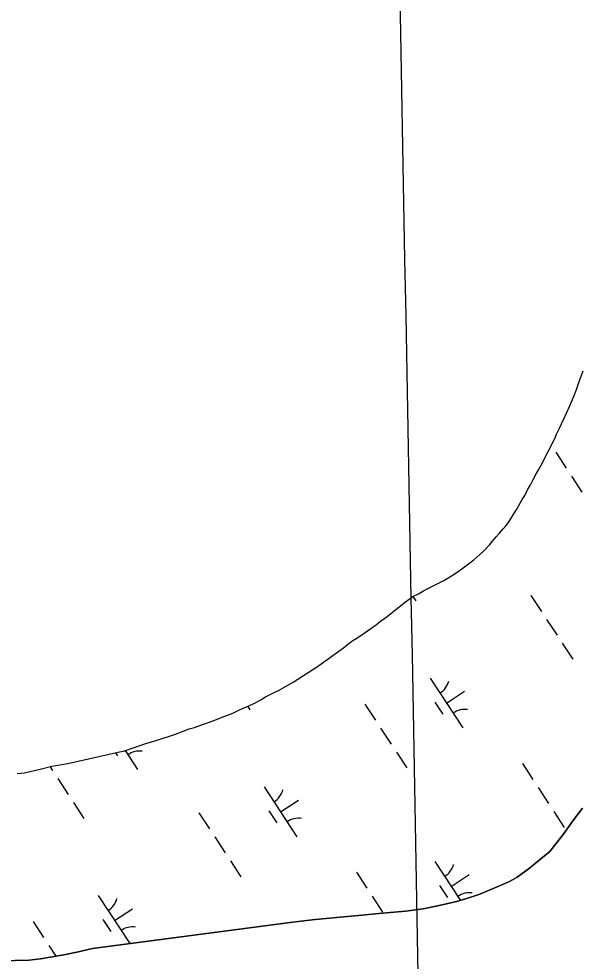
# Model space of a CAD drawing. Extents: x 3945642 to 3966284, y 206476 to 228921.
# Drawn here: x 3961973 to 3962446, y 216338 to 217128 of the extents above; entities that cross this region are included whole.
import ezdxf

# ---------------------------------------------------------------- set-up
doc = ezdxf.new("R2010")
doc.units = 0
for name, color, linetype in [('V-GRID-MAJR', 7, 'Continuous'), ('V-TOPO-SHOR', 7, 'Continuous'), ('V-WETL-SWMP', 7, 'Continuous')]:
    doc.layers.add(name, color=color, linetype=linetype)

msp = doc.modelspace()

# ---------------------------------------------------------------- linework, layer by layer
at = {"layer": 'V-GRID-MAJR'}
msp.add_spline([(3962398.82, 211465.27), (3962380.88, 212428.56), (3962268.05, 218488.48), (3962267.27, 218530.32)], degree=3, dxfattribs=at)
at = {"layer": 'V-TOPO-SHOR'}
for points in [[(3962268.55, 216616.72), (3962273.18, 216620.1), (3962276.6, 216622.88), (3962280.22, 216625.46), (3962283.63, 216627.84), (3962296.51, 216638.18), (3962303.75, 216643.54), (3962308.36, 216645.91), (3962312.58, 216648.29), (3962315.79, 216650.07), (3962321.82, 216653.24), (3962324.63, 216654.62), (3962329.65, 216657), (3962332.46, 216658.58), (3962336.28, 216660.96), (3962341.7, 216664.53), (3962344.92, 216666.71), (3962350.35, 216670.89), (3962354.97, 216674.26), (3962360.01, 216678.84), (3962363.23, 216681.82), (3962368.26, 216687.2), (3962370.28, 216689.59), (3962373.71, 216693.57), (3962376.12, 216696.36), (3962379.35, 216700.34), (3962381.57, 216702.93), (3962384.39, 216706.52), (3962386.21, 216709.31), (3962387.83, 216712.1), (3962390.86, 216716.69), (3962392.68, 216719.88), (3962395.51, 216724.87), (3962397.53, 216728.26), (3962400.17, 216733.45), (3962401.99, 216736.64), (3962404.62, 216741.63), (3962407.25, 216746.42), (3962408.87, 216749.21), (3962411.09, 216753.2), (3962414.33, 216759.59), (3962416.16, 216763.18), (3962419.19, 216768.77), (3962420.61, 216771.77), (3962423.04, 216776.55), (3962424.26, 216779.75), (3962426.7, 216784.74), (3962428.32, 216788.33), (3962430.95, 216793.72), (3962432.58, 216797.32), (3962435.21, 216802.91), (3962436.83, 216806.7), (3962438.87, 216812.09), (3962440.9, 216817.08), (3962442.12, 216820.48), (3962443.75, 216825.27), (3962446.6, 216832.87)], [(3961971.96, 216495.37), (3961977.77, 216495.93), (3961986.59, 216497.88), (3961992.4, 216499.05), (3962001.22, 216501.4), (3962007.84, 216502.56), (3962014.65, 216503.72), (3962057.95, 216513.27), (3962061.15, 216514.06), (3962080.81, 216520.54), (3962087.63, 216522.71), (3962105.48, 216528.4), (3962109.89, 216530.18), (3962116.11, 216532.55), (3962120.73, 216533.92), (3962128.15, 216536.48), (3962132.56, 216538.05), (3962139.18, 216540.62), (3962145.2, 216542.99), (3962149.22, 216544.36), (3962152.83, 216545.94), (3962156.64, 216547.72), (3962162.06, 216550.29), (3962165.67, 216551.67), (3962170.89, 216554.24), (3962176.31, 216557.01), (3962180.33, 216559.39), (3962186.96, 216562.75), (3962191.78, 216565.13), (3962199.01, 216569.29), (3962203.43, 216571.87), (3962224.53, 216585.55), (3962228.95, 216588.53), (3962239.81, 216596.47), (3962245.64, 216600.64), (3962248.85, 216603.43), (3962253.48, 216606.6), (3962256.7, 216608.58), (3962261.32, 216611.76), (3962265.74, 216614.74), (3962268.55, 216616.72)], [(3961958.02, 216338.19), (3961982.12, 216338.7), (3961991.73, 216339.96), (3962001.34, 216341.51), (3962011.15, 216343.33), (3962021.98, 216345.43), (3962035.09, 216348.46), (3962201, 216370.36), (3962219.37, 216372.5), (3962239.81, 216374.64), (3962258.09, 216376.13), (3962275.23, 216377.82), (3962297.65, 216379.76), (3962312.44, 216381.84), (3962323.28, 216384.03), (3962332.05, 216385.96), (3962340.25, 216387.89), (3962349.77, 216390.65), (3962359.87, 216394.08), (3962372.51, 216399.27), (3962384.78, 216404.57), (3962391.3, 216408.29), (3962401.6, 216415.77), (3962409.74, 216422.49), (3962418.63, 216429.88), (3962429.83, 216444.12), (3962437.9, 216455.47), (3962445.96, 216466.15)]]:
    msp.add_lwpolyline(points, dxfattribs=at)
at = {"layer": 'V-WETL-SWMP'}
for p, q in [((3962443.75, 216825.28), (3962446.6, 216832.87)), ((3962442.12, 216820.48), (3962443.75, 216825.28)), ((3962438.87, 216812.09), (3962440.9, 216817.08)), ((3962440.9, 216817.08), (3962442.12, 216820.48)), ((3962435.21, 216802.91), (3962436.83, 216806.7)), ((3962436.83, 216806.7), (3962438.87, 216812.09)), ((3962432.58, 216797.32), (3962435.21, 216802.91)), ((3962428.32, 216788.33), (3962430.95, 216793.72)), ((3962430.95, 216793.72), (3962432.58, 216797.32)), ((3962424.26, 216779.75), (3962426.7, 216784.74)), ((3962426.7, 216784.74), (3962428.32, 216788.33)), ((3962420.61, 216771.76), (3962423.04, 216776.55)), ((3962423.04, 216776.55), (3962424.26, 216779.75)), ((3962416.16, 216763.18), (3962419.19, 216768.77)), ((3962419.19, 216768.77), (3962420.61, 216771.76)), ((3962411.09, 216753.2), (3962414.33, 216759.59)), ((3962414.33, 216759.59), (3962416.16, 216763.18)), ((3962423.5, 216764.47), (3962432.27, 216751.09)), ((3962408.87, 216749.21), (3962411.09, 216753.2)), ((3962404.62, 216741.63), (3962407.25, 216746.42)), ((3962407.25, 216746.42), (3962408.87, 216749.21)), ((3962436.65, 216744.4), (3962445.42, 216731.01)), ((3962400.17, 216733.45), (3962401.99, 216736.64)), ((3962401.99, 216736.64), (3962404.62, 216741.63)), ((3962395.51, 216724.87), (3962397.53, 216728.26)), ((3962397.53, 216728.26), (3962400.17, 216733.45)), ((3962390.86, 216716.69), (3962392.68, 216719.88)), ((3962392.68, 216719.88), (3962395.51, 216724.87)), ((3962386.21, 216709.31), (3962387.83, 216712.1)), ((3962387.83, 216712.1), (3962390.86, 216716.69)), ((3962381.57, 216702.93), (3962384.39, 216706.52)), ((3962384.39, 216706.52), (3962386.21, 216709.31)), ((3962373.71, 216693.57), (3962376.12, 216696.36)), ((3962376.12, 216696.36), (3962379.35, 216700.34)), ((3962379.35, 216700.34), (3962381.57, 216702.93)), ((3962368.26, 216687.2), (3962370.28, 216689.59)), ((3962370.28, 216689.59), (3962373.71, 216693.57)), ((3962360.01, 216678.84), (3962363.23, 216681.82)), ((3962363.23, 216681.82), (3962368.26, 216687.2)), ((3962350.35, 216670.89), (3962354.97, 216674.26)), ((3962354.97, 216674.26), (3962360.01, 216678.84)), ((3962336.28, 216660.96), (3962341.7, 216664.53)), ((3962341.7, 216664.53), (3962344.92, 216666.71)), ((3962344.92, 216666.71), (3962350.35, 216670.89)), ((3962324.63, 216654.62), (3962329.65, 216657)), ((3962329.65, 216657), (3962332.46, 216658.58)), ((3962332.46, 216658.58), (3962336.28, 216660.96)), ((3962308.36, 216645.91), (3962312.58, 216648.29)), ((3962312.58, 216648.29), (3962315.79, 216650.07)), ((3962315.79, 216650.07), (3962321.82, 216653.24)), ((3962321.82, 216653.24), (3962324.63, 216654.62)), ((3962296.51, 216638.18), (3962303.75, 216643.54)), ((3962303.75, 216643.54), (3962308.36, 216645.91)), ((3962303.84, 216643.59), (3962306.28, 216639.86)), ((3962402.74, 216644.53), (3962411.51, 216631.15)), ((3962283.63, 216627.84), (3962296.51, 216638.18)), ((3962276.6, 216622.88), (3962280.22, 216625.46)), ((3962280.22, 216625.46), (3962283.63, 216627.84)), ((3962265.74, 216614.74), (3962268.55, 216616.72)), ((3962268.55, 216616.72), (3962273.18, 216620.1)), ((3962273.18, 216620.1), (3962276.6, 216622.88)), ((3962415.9, 216624.46), (3962424.66, 216611.07)), ((3962256.69, 216608.58), (3962261.32, 216611.76)), ((3962261.32, 216611.76), (3962265.74, 216614.74)), ((3962245.64, 216600.64), (3962248.86, 216603.43)), ((3962248.86, 216603.43), (3962253.48, 216606.6)), ((3962253.48, 216606.6), (3962256.69, 216608.58)), ((3962429.05, 216604.38), (3962437.82, 216591)), ((3962228.95, 216588.53), (3962239.81, 216596.47)), ((3962239.81, 216596.47), (3962245.64, 216600.64)), ((3962203.43, 216571.87), (3962224.53, 216585.55)), ((3962224.53, 216585.55), (3962228.95, 216588.53)), ((3962191.78, 216565.13), (3962199.01, 216569.29)), ((3962199.01, 216569.29), (3962203.43, 216571.87)), ((3962318.3, 216575.22), (3962345.7, 216533.39)), ((3962180.33, 216559.39), (3962186.96, 216562.76)), ((3962186.96, 216562.76), (3962191.78, 216565.13)), ((3962332, 216554.31), (3962347.05, 216564.17)), ((3962165.67, 216551.67), (3962170.89, 216554.24)), ((3962170.89, 216554.24), (3962176.31, 216557.01)), ((3962176.31, 216557.01), (3962180.33, 216559.39)), ((3962322.26, 216555.1), (3962328.83, 216545.06)), ((3962149.21, 216544.36), (3962152.83, 216545.94)), ((3962152.83, 216545.94), (3962156.64, 216547.72)), ((3962156.64, 216547.72), (3962162.06, 216550.29)), ((3962162.06, 216550.29), (3962165.67, 216551.67)), ((3962165.3, 216551.53), (3962167.14, 216548.71)), ((3962263.6, 216553.38), (3962272.37, 216540)), ((3962128.15, 216536.48), (3962132.56, 216538.05)), ((3962132.56, 216538.05), (3962139.18, 216540.62)), ((3962139.18, 216540.62), (3962145.2, 216542.98)), ((3962145.2, 216542.98), (3962149.21, 216544.36)), ((3962105.48, 216528.41), (3962109.89, 216530.18)), ((3962109.89, 216530.18), (3962116.11, 216532.55)), ((3962116.11, 216532.55), (3962120.73, 216533.92)), ((3962120.73, 216533.92), (3962128.15, 216536.48)), ((3962276.76, 216533.31), (3962285.52, 216519.92)), ((3962080.81, 216520.54), (3962087.63, 216522.71)), ((3962087.63, 216522.71), (3962105.48, 216528.41)), ((3962057.95, 216513.27), (3962061.15, 216514.06)), ((3962061.15, 216514.06), (3962080.81, 216520.54)), ((3962062.48, 216514.49), (3962072.97, 216498.47)), ((3962014.65, 216503.72), (3962057.95, 216513.27)), ((3962054.54, 216512.52), (3962056.11, 216510.13)), ((3962289.91, 216513.23), (3962298.68, 216499.85)), ((3961986.59, 216497.88), (3961992.4, 216499.05)), ((3961992.4, 216499.05), (3962001.22, 216501.4)), ((3961999.57, 216500.96), (3962001.7, 216497.71)), ((3962001.22, 216501.4), (3962007.84, 216502.56)), ((3962007.84, 216502.56), (3962014.65, 216503.72)), ((3962395.58, 216503.55), (3962404.34, 216490.17)), ((3961971.96, 216495.37), (3961977.77, 216495.93)), ((3961977.77, 216495.93), (3961986.59, 216497.88)), ((3962006.08, 216491.02), (3962014.85, 216477.63)), ((3962179.16, 216484.07), (3962206.56, 216442.24)), ((3962408.73, 216483.48), (3962417.5, 216470.09)), ((3962019.23, 216470.94), (3962028, 216457.56)), ((3962192.86, 216463.15), (3962207.91, 216473.02)), ((3962124.47, 216462.23), (3962133.23, 216448.85)), ((3962183.12, 216463.95), (3962189.69, 216453.91)), ((3962421.88, 216463.4), (3962430.65, 216450.02)), ((3962445.96, 216466.15), (3962437.9, 216455.47)), ((3962437.9, 216455.47), (3962429.83, 216444.12)), ((3962429.83, 216444.12), (3962418.64, 216429.88)), ((3962137.62, 216442.15), (3962146.39, 216428.77)), ((3962418.64, 216429.88), (3962409.74, 216422.49)), ((3962150.77, 216422.08), (3962159.54, 216408.69)), ((3962322.23, 216421.53), (3962343.63, 216388.87)), ((3962409.74, 216422.49), (3962401.61, 216415.77)), ((3962256.44, 216412.4), (3962265.21, 216399.02)), ((3962401.61, 216415.77), (3962391.3, 216408.29)), ((3962335.93, 216400.61), (3962350.99, 216410.48)), ((3962384.78, 216404.57), (3962372.51, 216399.27)), ((3962391.3, 216408.29), (3962384.78, 216404.57)), ((3962326.19, 216401.4), (3962332.77, 216391.37)), ((3962372.51, 216399.27), (3962359.87, 216394.08)), ((3962040.02, 216392.92), (3962066.43, 216352.6)), ((3962269.59, 216392.33), (3962278.36, 216378.94)), ((3962340.25, 216387.89), (3962332.05, 216385.96)), ((3962349.77, 216390.65), (3962340.25, 216387.89)), ((3962359.87, 216394.08), (3962349.77, 216390.65)), ((3962053.72, 216372), (3962068.78, 216381.87)), ((3962297.65, 216379.76), (3962275.23, 216377.82)), ((3962312.44, 216381.84), (3962297.65, 216379.76)), ((3962323.28, 216384.03), (3962312.44, 216381.84)), ((3962332.05, 216385.96), (3962323.28, 216384.03)), ((3962043.98, 216372.79), (3962050.55, 216362.76)), ((3962219.37, 216372.5), (3962201, 216370.35)), ((3962239.81, 216374.64), (3962219.37, 216372.5)), ((3962258.09, 216376.13), (3962239.81, 216374.64)), ((3962275.23, 216377.82), (3962258.09, 216376.13)), ((3961985.33, 216371.08), (3961994.1, 216357.69)), ((3962201, 216370.35), (3962035.09, 216348.46)), ((3961998.48, 216351), (3962004.34, 216342.06)), ((3962035.09, 216348.46), (3962021.98, 216345.43)), ((3962001.34, 216341.51), (3961991.73, 216339.96)), ((3962011.15, 216343.33), (3962001.34, 216341.51)), ((3962021.98, 216345.43), (3962011.15, 216343.33)), ((3961982.12, 216338.7), (3961958.02, 216338.19)), ((3961991.73, 216339.96), (3961982.12, 216338.7))]:
    msp.add_line(p, q, dxfattribs=at)
for centre, start, end in [((3962317.06, 216577.54), 302.45745, 344.00111), ((3962347.33, 216531.33), 82.45745, 124.00111), ((3962074.61, 216496.41), 82.45745, 124.00111), ((3962177.92, 216486.39), 302.45745, 344.00111), ((3962208.19, 216440.18), 82.45745, 124.00111), ((3962320.99, 216423.85), 302.45745, 344.00111), ((3962038.78, 216395.24), 302.45745, 344.00111), ((3962351.27, 216377.64), 82.45745, 124.00111), ((3962069.05, 216349.03), 82.45745, 124.00111)]:
    msp.add_arc(centre, 17.62, start, end, dxfattribs=at)

doc.saveas('drawing.dxf')
